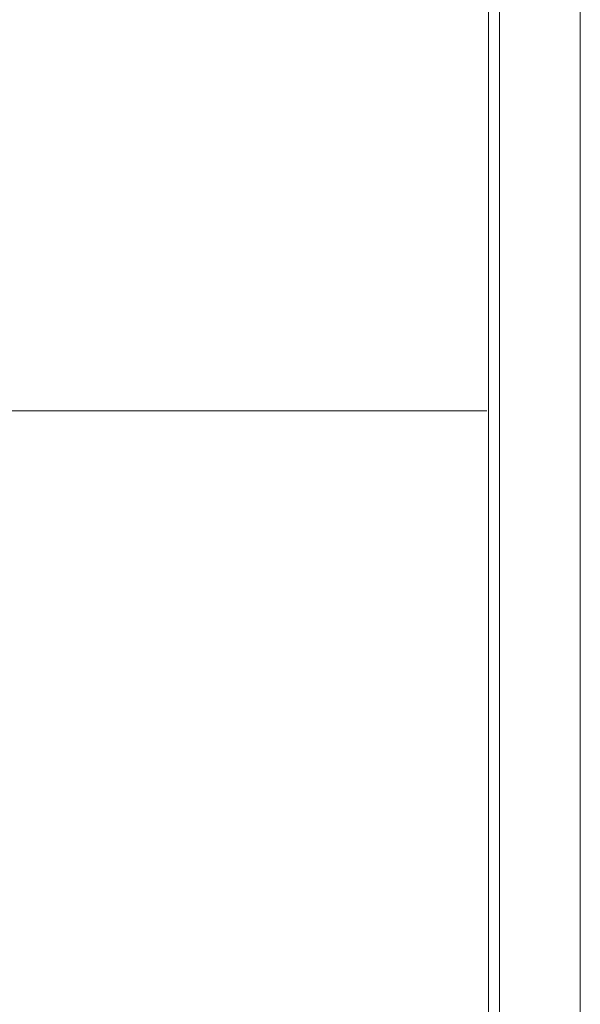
# Model space of a CAD drawing. Extents: x 0 to 59450, y 0 to 42050.
# Tile 294 of 304: x 48460 to 48760, y 30199 to 30726. Entities that reach past the tile are written whole.
import ezdxf

# ---------------------------------------------------------------- set-up
doc = ezdxf.new("R2010")
doc.units = 0
doc.header["$LTSCALE"] = 20
doc.header["$MEASUREMENT"] = 0
doc.layers.get('0').update_dxf_attribs({"linetype": 'CONTINUOUS'})

msp = doc.modelspace()

# ---------------------------------------------------------------- linework, layer by layer
at = {"color": 3, "linetype": 'Continuous', "lineweight": 13}
for p, q in [((48760.211, 30937.245), (48760.211, 29848.553)), ((48711.129, 29910.191), (48711.129, 30904.254)), ((48716.997, 29910.191), (48716.997, 30904.254)), ((48305.211, 30516.458), (48465.211, 30516.458)), ((48465.211, 30516.458), (48710.211, 30516.458))]:
    msp.add_line(p, q, dxfattribs=at)

doc.saveas('drawing.dxf')
